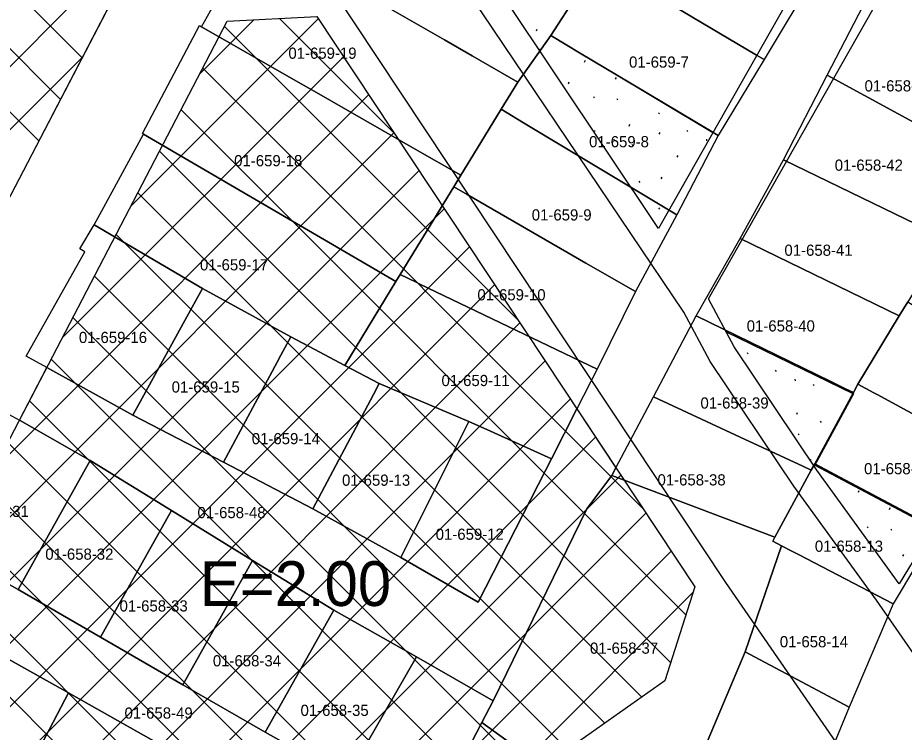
# Model space of a CAD drawing. Extents: x 413946 to 415528, y 4453939 to 4454944.
# Drawn here: x 415097.6 to 415176.9, y 4454145.1 to 4454209 of the extents above; entities that cross this region are included whole.
import ezdxf

# ---------------------------------------------------------------- set-up
doc = ezdxf.new("R2010")
doc.units = 0
for name, color, linetype in [('0_KADASTRO', 7, 'Continuous'), ('Level 27', 7, 'Continuous'), ('Level 28', 7, 'Continuous'), ('Level 29', 7, 'Continuous'), ('Level 30', 7, 'Continuous'), ('Level 34', 7, 'Continuous'), ('Level 41', 7, 'Continuous'), ('Level 57', 7, 'Continuous'), ('Level 62', 7, 'Continuous')]:
    doc.layers.add(name, color=color, linetype=linetype)

msp = doc.modelspace()

# ---------------------------------------------------------------- linework, layer by layer
at = {"layer": '0_KADASTRO'}
for points in [[(415068.899, 4454209.391), (415099.072, 4454231.461), (415109.067, 4454230.938), (415113.315, 4454224.566), (415096.605, 4454192.496), (415080.976, 4454202.052)], [(415118.756, 4454216.881), (415122.545, 4454223.745), (415139.792, 4454214.173), (415140.89, 4454215.943), (415143.025, 4454214.41), (415147.643, 4454211.095), (415145.276, 4454207.428), (415142.315, 4454203.247), (415138.25, 4454205.602), (415135.754, 4454207.047), (415129.101, 4454210.901), (415127.62, 4454211.758), (415118.846, 4454216.84)], [(415149.552, 4454214.057), (415151.187, 4454216.571), (415154.397, 4454221.54), (415154.742, 4454221.338), (415158.712, 4454219.017), (415168.974, 4454213.015), (415164.377, 4454205.279), (415163.683, 4454205.69), (415157.903, 4454209.112), (415155.32, 4454210.642), (415153.338, 4454211.815), (415152.297, 4454212.432), (415149.896, 4454213.853)], [(415114.04, 4454208.207), (415118.846, 4454216.84), (415127.62, 4454211.758), (415129.101, 4454210.901), (415135.754, 4454207.047), (415138.25, 4454205.602), (415142.315, 4454203.247), (415140.841, 4454200.841), (415138.696, 4454197.332), (415137.232, 4454194.936), (415133.144, 4454197.275), (415124.113, 4454202.443), (415122.461, 4454203.388)], [(415145.276, 4454207.428), (415147.643, 4454211.095), (415149.552, 4454214.057), (415149.896, 4454213.853), (415152.297, 4454212.432), (415153.338, 4454211.815), (415155.32, 4454210.642), (415157.903, 4454209.112), (415163.683, 4454205.69), (415164.377, 4454205.279), (415160.24, 4454198.49), (415159.556, 4454198.899), (415151.163, 4454203.912), (415148, 4454205.801)], [(415170.014, 4454203.874), (415174.449, 4454212.471), (415180.103, 4454208.685), (415183.518, 4454206.069), (415189.006, 4454201.866), (415187.257, 4454199.034), (415186.557, 4454197.9), (415184.777, 4454195.867), (415179.696, 4454198.623)], [(415108.755, 4454198.658), (415109.629, 4454200.32), (415113.841, 4454208.329), (415114.04, 4454208.207), (415122.461, 4454203.388), (415124.113, 4454202.443), (415133.144, 4454197.275), (415137.232, 4454194.936), (415136.592, 4454193.892), (415131.804, 4454186.049), (415131.417, 4454185.433), (415128.752, 4454186.988), (415108.845, 4454198.607)], [(415140.841, 4454200.841), (415142.315, 4454203.247), (415145.276, 4454207.428), (415148, 4454205.801), (415151.163, 4454203.912), (415159.556, 4454198.899), (415160.24, 4454198.49), (415156.539, 4454191.395), (415152.533, 4454193.805), (415142.85, 4454199.632)], [(415166.089, 4454196.322), (415170.014, 4454203.874), (415179.696, 4454198.623), (415184.777, 4454195.867), (415181.402, 4454190.42), (415180.681, 4454189.237), (415176.04, 4454191.49)], [(415136.592, 4454193.892), (415137.232, 4454194.936), (415138.696, 4454197.332), (415140.841, 4454200.841), (415142.85, 4454199.632), (415152.533, 4454193.805), (415156.539, 4454191.395), (415152.841, 4454184.531), (415148.406, 4454187.086), (415137.787, 4454193.204)], [(415104.414, 4454190.49), (415105.282, 4454192.08), (415108.845, 4454198.607), (415128.752, 4454186.988), (415131.417, 4454185.433), (415126.843, 4454177.937), (415124.119, 4454179.378), (415122.008, 4454180.495), (415114.119, 4454184.803)], [(415162.219, 4454189.289), (415166.089, 4454196.322), (415176.04, 4454191.49), (415180.681, 4454189.237), (415177.205, 4454183.61), (415176.443, 4454182.378)], [(415131.804, 4454186.049), (415136.592, 4454193.892), (415137.787, 4454193.204), (415148.406, 4454187.086), (415152.841, 4454184.531), (415149.422, 4454177.594), (415144.316, 4454180.035), (415133.554, 4454185.208), (415133.235, 4454185.361)], [(415098.358, 4454178.748), (415103.601, 4454188.097), (415103.153, 4454188.342), (415104.414, 4454190.49), (415114.119, 4454184.803), (415113.053, 4454182.862), (415107.897, 4454173.473), (415100.19, 4454177.735)], [(415158.28, 4454182.367), (415162.219, 4454189.289), (415176.443, 4454182.378), (415172.732, 4454176.264), (415172.344, 4454175.507), (415171.596, 4454175.872), (415170.265, 4454176.521)], [(415126.843, 4454177.937), (415131.417, 4454185.433), (415131.804, 4454186.049), (415133.235, 4454185.361), (415133.554, 4454185.208), (415144.316, 4454180.035), (415149.422, 4454177.594), (415147.61, 4454174.035), (415145.343, 4454169.583), (415139.884, 4454172.054), (415137.955, 4454172.927), (415129.927, 4454176.306)], [(415107.897, 4454173.473), (415113.053, 4454182.862), (415114.119, 4454184.803), (415122.008, 4454180.495), (415121.122, 4454178.843), (415120.786, 4454178.216), (415115.996, 4454169.283)], [(415172.732, 4454176.264), (415176.443, 4454182.378), (415177.205, 4454183.61), (415179.571, 4454182.167), (415188.22, 4454176.891), (415184.062, 4454170.121), (415174.463, 4454175.326), (415174.183, 4454175.477)], [(415154.478, 4454175.134), (415158.28, 4454182.367), (415170.265, 4454176.521), (415171.596, 4454175.872), (415172.344, 4454175.507), (415168.891, 4454169.131), (415168.575, 4454168.554), (415167.822, 4454168.906), (415162.233, 4454171.514)], [(415115.996, 4454169.283), (415120.786, 4454178.216), (415121.122, 4454178.843), (415122.008, 4454180.495), (415124.119, 4454179.378), (415126.843, 4454177.937), (415129.927, 4454176.306), (415129.416, 4454175.342), (415123.996, 4454165.113)], [(415097.734, 4454173.021), (415100.19, 4454177.735), (415107.897, 4454173.473), (415115.996, 4454169.283), (415123.996, 4454165.113), (415131.874, 4454160.745), (415138.785, 4454156.746), (415144.8, 4454168.519), (415145.343, 4454169.583), (415147.61, 4454174.035), (415151.103, 4454168.768), (415150.738, 4454168.08), (415148.509, 4454165.091), (415140.108, 4454147.932), (415133.257, 4454151.88), (415125.867, 4454156.034), (415118.6, 4454160.486), (415111.333, 4454164.948), (415104.056, 4454169.421)], [(415123.996, 4454165.113), (415129.416, 4454175.342), (415129.927, 4454176.306), (415137.955, 4454172.927), (415131.874, 4454160.745)], [(415168.891, 4454169.131), (415172.344, 4454175.507), (415172.732, 4454176.264), (415174.183, 4454175.477), (415174.463, 4454175.326), (415184.062, 4454170.121), (415179.905, 4454163.291), (415170.681, 4454168.182), (415170.353, 4454168.356)], [(415150.738, 4454168.08), (415151.103, 4454168.768), (415154.478, 4454175.134), (415162.233, 4454171.514), (415167.822, 4454168.906), (415168.575, 4454168.554), (415165.326, 4454162.555)], [(415089.784, 4454162.241), (415096.12, 4454173.94), (415097.734, 4454173.021), (415104.056, 4454169.421), (415097.642, 4454157.883), (415091.594, 4454161.237)], [(415131.874, 4454160.745), (415137.955, 4454172.927), (415139.884, 4454172.054), (415145.343, 4454169.583), (415144.8, 4454168.519), (415138.785, 4454156.746)], [(415097.642, 4454157.883), (415104.056, 4454169.421), (415111.333, 4454164.948), (415105.001, 4454153.63)], [(415165.142, 4454162.207), (415165.326, 4454162.555), (415168.575, 4454168.554), (415168.891, 4454169.131), (415170.353, 4454168.356), (415170.681, 4454168.182), (415179.905, 4454163.291), (415175.908, 4454156.6), (415167.432, 4454161.016), (415166.833, 4454161.328), (415165.928, 4454161.799)], [(415139.109, 4454146.002), (415140.108, 4454147.932), (415148.509, 4454165.091), (415150.738, 4454168.08), (415165.326, 4454162.555), (415165.142, 4454162.207), (415165.928, 4454161.799), (415162.664, 4454152.32), (415158.793, 4454143.137), (415158.199, 4454141.723), (415155.987, 4454136.464), (415155.173, 4454137.052), (415153.816, 4454135.376)], [(415105.001, 4454153.63), (415111.333, 4454164.948), (415118.6, 4454160.486), (415112.359, 4454149.376)], [(415162.664, 4454152.32), (415165.928, 4454161.799), (415166.833, 4454161.328), (415167.432, 4454161.016), (415175.908, 4454156.6), (415171.956, 4454147.358), (415163.509, 4454151.869)], [(415088.867, 4454156.004), (415091.594, 4454161.237), (415097.642, 4454157.883), (415105.001, 4454153.63), (415112.359, 4454149.376), (415119.728, 4454145.123), (415127.029, 4454141.021), (415134.389, 4454136.878), (415132.922, 4454133.831), (415130.961, 4454132.449), (415124.371, 4454136.186), (415116.961, 4454140.33), (415109.541, 4454144.484), (415102.121, 4454148.637), (415094.711, 4454152.791)], [(415112.359, 4454149.376), (415118.6, 4454160.486), (415125.867, 4454156.034), (415119.728, 4454145.123)], [(415119.728, 4454145.123), (415125.867, 4454156.034), (415133.257, 4454151.88), (415127.029, 4454141.021)], [(415088.125, 4454140.085), (415094.413, 4454152.215), (415094.711, 4454152.791), (415102.121, 4454148.637), (415097.727, 4454140.21), (415095.444, 4454135.902)], [(415158.793, 4454143.137), (415162.664, 4454152.32), (415163.509, 4454151.869), (415171.956, 4454147.358), (415169.648, 4454141.744), (415168.144, 4454138.075)], [(415127.029, 4454141.021), (415133.257, 4454151.88), (415140.108, 4454147.932), (415139.109, 4454146.002), (415134.389, 4454136.878)], [(415097.727, 4454140.21), (415102.121, 4454148.637), (415109.541, 4454144.484), (415103.284, 4454132.774)], [(415125.052, 4454119.068), (415126.025, 4454120.865), (415131.468, 4454130.927), (415131.979, 4454131.871), (415132.922, 4454133.831), (415134.389, 4454136.878), (415139.109, 4454146.002), (415153.816, 4454135.376), (415153.239, 4454134.671), (415139.967, 4454109.319), (415136.248, 4454111.75), (415130.744, 4454115.347)]]:
    msp.add_lwpolyline(points, close=True, dxfattribs=at)
at = {"layer": 'Level 27'}
msp.add_lwpolyline([(415226.422, 4454238.734), (415215.504, 4454222.111), (415208.084, 4454210.093), (415202.398, 4454200.698), (415194.523, 4454187.946), (415189.314, 4454179.418), (415184.131, 4454170.898), (415182.05, 4454167.594), (415176.433, 4454158.398)], dxfattribs=at)
at = {"layer": 'Level 28'}
for p, q in [((415154.911, 4454190.176), (415130.233, 4454227.132)), ((415113.315, 4454224.566), (415083.45, 4454167.247)), ((415086.993, 4454152.408), (415116.336, 4454208.723)), ((415155.489, 4454149.73), (415117.503, 4454122.967))]:
    msp.add_line(p, q, dxfattribs=at)
for points in [[(415116.336, 4454208.723), (415124.335, 4454209.131), (415158.155, 4454158.133), (415155.489, 4454149.73)], [(415176.433, 4454158.398), (415169.082, 4454168.572), (415161.694, 4454179.578), (415159.389, 4454183.885)]]:
    msp.add_lwpolyline(points, dxfattribs=at)
at = {"layer": 'Level 29'}
for points in [[(415197.164, 4454256.388), (415169.644, 4454216.134), (415154.911, 4454190.176)], [(415159.389, 4454183.885), (415175.588, 4454212.425), (415204.079, 4454254.099)]]:
    msp.add_lwpolyline(points, dxfattribs=at)
at = {"layer": 'Level 34'}
for p, q in [((415103.353, 4454205.445), (415086.519, 4454222.279)), ((415101.415, 4454201.726), (415083.252, 4454219.889)), ((415069.405, 4454177.182), (415109.536, 4454217.313)), ((415099.477, 4454198.007), (415079.985, 4454217.499)), ((415107.727, 4454192.2), (415124.464, 4454208.937)), ((415113.881, 4454204.011), (415118.714, 4454208.844)), ((415131.214, 4454198.758), (415121.011, 4454208.961)), ((415142.351, 4454181.964), (415116.081, 4454208.234)), ((415071.809, 4454173.93), (415103.382, 4454205.502)), ((415101.573, 4454180.389), (415126.719, 4454205.536)), ((415153.488, 4454165.17), (415114.143, 4454204.515)), ((415095.419, 4454168.578), (415128.975, 4454202.135)), ((415157.363, 4454155.638), (415112.206, 4454200.796)), ((415089.264, 4454156.767), (415131.23, 4454198.733)), ((415156.001, 4454151.344), (415110.268, 4454197.077)), ((415088.505, 4454150.351), (415133.486, 4454195.332)), ((415153.417, 4454148.27), (415108.33, 4454193.358)), ((415090.902, 4454147.092), (415135.742, 4454191.931)), ((415150.099, 4454145.932), (415106.392, 4454189.639)), ((415093.3, 4454143.832), (415137.997, 4454188.529)), ((415146.78, 4454143.594), (415104.454, 4454185.92)), ((415095.697, 4454140.572), (415140.253, 4454185.128)), ((415098.094, 4454137.312), (415142.508, 4454181.727)), ((415143.461, 4454141.256), (415102.516, 4454182.201)), ((415140.143, 4454138.918), (415100.579, 4454178.482)), ((415100.491, 4454134.053), (415144.764, 4454178.326)), ((415136.824, 4454136.58), (415098.641, 4454174.763)), ((415102.888, 4454130.793), (415147.02, 4454174.924)), ((415105.285, 4454127.533), (415149.275, 4454171.523)), ((415133.505, 4454134.241), (415096.703, 4454171.044)), ((415107.682, 4454124.273), (415151.531, 4454168.122)), ((415130.187, 4454131.903), (415094.765, 4454167.324)), ((415112.033, 4454122.967), (415153.786, 4454164.721)), ((415126.868, 4454129.565), (415092.827, 4454163.605)), ((415118.134, 4454123.412), (415156.042, 4454161.319)), ((415123.549, 4454127.227), (415090.89, 4454159.886)), ((415137.281, 4454136.901), (415157.989, 4454157.61)), ((415120.231, 4454124.889), (415088.952, 4454156.167))]:
    msp.add_line(p, q, dxfattribs=at)
at = {"layer": 'Level 41'}
for p, q in [((415143.986, 4454207.846), (415144.057, 4454208.005)), ((415144.245, 4454206.201), (415144.315, 4454206.094)), ((415148.301, 4454205.057), (415148.373, 4454205.217)), ((415146.863, 4454203.119), (415146.934, 4454203.279)), ((415151.073, 4454203.527), (415151.142, 4454203.686)), ((415149.083, 4454201.982), (415149.154, 4454201.875)), ((415151.182, 4454201.79), (415151.253, 4454201.683)), ((415154.92, 4454200.529), (415154.991, 4454200.422)), ((415152.279, 4454199.336), (415152.35, 4454199.495)), ((415149.15, 4454198.952), (415149.221, 4454198.845)), ((415154.978, 4454198.607), (415155.05, 4454198.767)), ((415157.443, 4454198.952), (415157.514, 4454198.845)), ((415150.908, 4454198.161), (415150.926, 4454198.001)), ((415152.538, 4454197.691), (415152.608, 4454197.584)), ((415159.201, 4454198.161), (415159.219, 4454198.001)), ((415156.594, 4454196.547), (415156.666, 4454196.707)), ((415153.168, 4454194.401), (415153.239, 4454194.295)), ((415155.156, 4454194.609), (415155.227, 4454194.769)), ((415154.92, 4454192.019), (415154.991, 4454191.912)), ((415162.839, 4454179.073), (415162.91, 4454178.966)), ((415165.362, 4454177.496), (415165.433, 4454177.389)), ((415167.12, 4454176.705), (415167.138, 4454176.545)), ((415168.75, 4454176.235), (415168.82, 4454176.128)), ((415167.285, 4454173.561), (415167.355, 4454173.721)), ((415169.38, 4454172.945), (415169.451, 4454172.839)), ((415167.394, 4454171.824), (415167.465, 4454171.717)), ((415168.513, 4454169.419), (415168.562, 4454169.529)), ((415172.806, 4454166.581), (415172.878, 4454166.741)), ((415175.578, 4454165.051), (415175.648, 4454165.211)), ((415173.588, 4454163.506), (415173.659, 4454163.399)), ((415175.687, 4454163.314), (415175.758, 4454163.207)), ((415176.784, 4454160.86), (415176.855, 4454161.019))]:
    msp.add_line(p, q, dxfattribs=at)
at = {"layer": 'Level 57'}
for points in [[(415130.919, 4454228.429), (415151.187, 4454216.571), (415149.552, 4454214.057), (415147.643, 4454211.095), (415145.276, 4454207.428), (415159.784, 4454198.762)], [(415160.962, 4454180.945), (415172.351, 4454175.387), (415168.896, 4454169.01), (415179.484, 4454163.393)]]:
    msp.add_lwpolyline(points, dxfattribs=at)
at = {"layer": 'Level 62'}
for p, q in [((415157.185, 4454182.705), (415128.154, 4454225.744)), ((415224.426, 4454084.585), (415174.407, 4454156.934))]:
    msp.add_line(p, q, dxfattribs=at)
for points in [[(415125.631, 4454211.7), (415160.9, 4454158.517)], [(415174.407, 4454156.934), (415167.03, 4454167.143), (415159.549, 4454178.288), (415157.185, 4454182.705)], [(415160.9, 4454158.517), (415190.766, 4454115.298)]]:
    msp.add_lwpolyline(points, dxfattribs=at)

# ---------------------------------------------------------------- texts
at = {"layer": '0_KADASTRO'}
for s, p in [('01-659-19', (415121.803, 4454205.353)), ('01-659-7', (415152.28, 4454204.56)), ('01-658-43', (415173.346, 4454202.431)), ('01-659-8', (415148.703, 4454197.44)), ('01-659-18', (415116.953, 4454195.739)), ('01-658-42', (415170.678, 4454195.339)), ('01-659-9', (415143.575, 4454190.891)), ('01-658-41', (415166.179, 4454187.732)), ('01-659-17', (415113.893, 4454186.428)), ('01-659-10', (415138.713, 4454183.746)), ('01-658-40', (415162.803, 4454180.962)), ('01-659-16', (415103.061, 4454179.933)), ('01-659-11', (415135.502, 4454176.082)), ('01-659-15', (415111.362, 4454175.502)), ('01-658-39', (415158.667, 4454174.067)), ('01-659-14', (415118.529, 4454170.88)), ('01-658-12', (415173.304, 4454168.196)), ('01-659-13', (415126.602, 4454167.167)), ('01-658-38', (415154.822, 4454167.195)), ('01-658-31', (415092.487, 4454164.376)), ('01-658-48', (415113.671, 4454164.268)), ('01-659-12', (415134.981, 4454162.333)), ('01-658-13', (415168.899, 4454161.264)), ('01-658-32', (415100.056, 4454160.551)), ('01-658-33', (415106.7, 4454155.92)), ('01-658-37', (415148.781, 4454152.144)), ('01-658-14', (415165.766, 4454152.72)), ('01-658-34', (415115.047, 4454151.014)), ('01-658-35', (415122.89, 4454146.584)), ('01-658-49', (415107.146, 4454146.338))]:
    msp.add_text(s, height=1, dxfattribs=at).set_placement(p)
at = {"layer": 'Level 30'}
msp.add_text('E=2.00', height=4, dxfattribs=at).set_placement((415113.889, 4454156.417))

doc.saveas('drawing.dxf')
